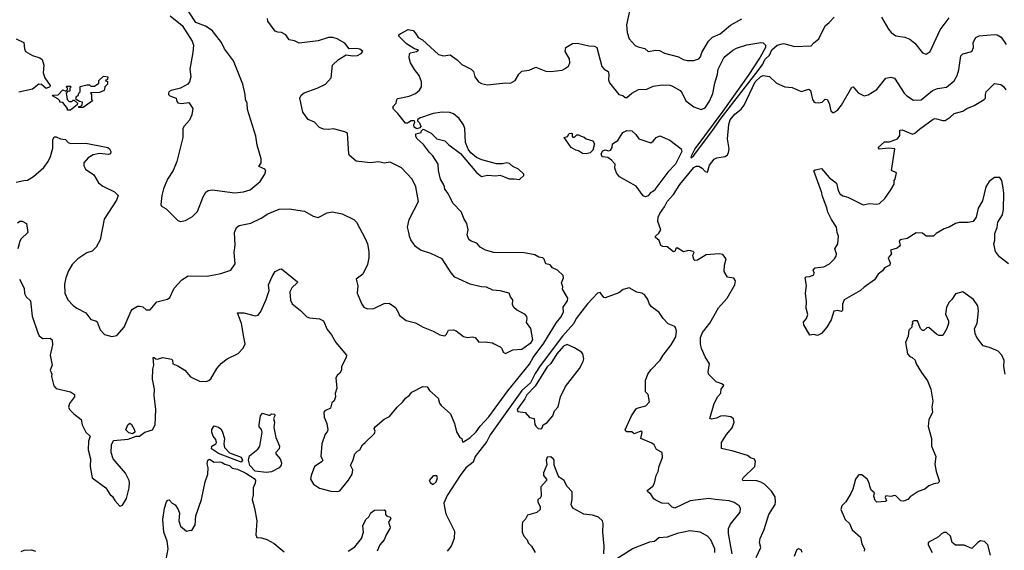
# Model space of a CAD drawing. Extents: x 1771496 to 1971148, y 471553 to 643630.
# Tile 662 of 702: x 1912383 to 1920172, y 547373 to 551565. Entities that reach past the tile are written whole.
import ezdxf

# ---------------------------------------------------------------- set-up
doc = ezdxf.new("R2010")
doc.units = 0

msp = doc.modelspace()

# ---------------------------------------------------------------- linework, layer by layer
at = {"layer": '0CON10XD'}
for points in [[(1913573.3, 551595), (1913668.8, 551518.8), (1913746.4, 551396.4), (1913757.5, 551365), (1913753.8, 551305), (1913728.8, 551175), (1913736.2, 551115), (1913726.4, 551073.6), (1913713.9, 551056.1), (1913655, 551023.3), (1913580, 551005), (1913563.6, 550996.4), (1913560, 550985), (1913560, 550975), (1913570, 550965), (1913620, 550945), (1913625, 550920), (1913635, 550907.5), (1913663.6, 550903.6), (1913721.7, 550911.7), (1913753.3, 550863.3), (1913743.6, 550813.6), (1913725, 550771.2), (1913684, 550725), (1913674.3, 550705.7), (1913672.9, 550635), (1913626.9, 550445), (1913595.7, 550375), (1913552.5, 550305), (1913521.7, 550228.3), (1913507.1, 550175), (1913498.8, 550105), (1913505, 550092.5), (1913542.1, 550072.1), (1913635, 549979.2), (1913655, 549972), (1913695, 549978), (1913750.3, 550009.7), (1913790.6, 550049.4), (1913833.1, 550165), (1913855, 550201.9), (1913875, 550214.5), (1913905, 550221.5), (1914085, 550196.9), (1914154.2, 550205.8), (1914205, 550220.8), (1914285, 550286.7), (1914321.2, 550345), (1914328.8, 550375), (1914323.3, 550385), (1914276, 550405), (1914292.2, 550435), (1914293.1, 550465), (1914262.5, 550575), (1914251.9, 550645), (1914184.4, 550855), (1914181.9, 550905), (1914168.9, 550935), (1914166.5, 550975), (1914148.9, 551055), (1914075, 551241.2), (1914004.2, 551334.2), (1913978.8, 551385), (1913941.4, 551431.4), (1913905, 551481.2), (1913853.9, 551513.9), (1913775, 551542.5), (1913675.9, 551695.9)], [(1917209.5, 551645), (1917184.4, 551525.6), (1917187.8, 551465), (1917204.7, 551414.7), (1917252.6, 551362.6), (1917275, 551350.8), (1917327.9, 551337.9), (1917355, 551314.2), (1917415, 551325.6), (1917445, 551322.5), (1917485, 551301.9), (1917595, 551271.9), (1917631.8, 551251.8), (1917665, 551243.6), (1917715, 551241.9), (1917755, 551255.7), (1917768.5, 551271.5), (1917780.5, 551305), (1917832.5, 551395), (1917862.6, 551427.4), (1917925, 551452.9), (1918005, 551521.8), (1918095, 551572.7)], [(1914735, 551024.4), (1914801.2, 551055), (1914846, 551105), (1914858, 551205), (1914905, 551251.2), (1914965, 551286.7), (1915015, 551280), (1915056.4, 551283.6), (1915085, 551297.5), (1915096.7, 551315), (1915075, 551332.5), (1915048.3, 551338.3), (1914990, 551335), (1914955, 551381.2), (1914895, 551414), (1914860, 551425), (1914825, 551424), (1914745, 551399.4), (1914595, 551378.8), (1914557.3, 551397.3), (1914515, 551406), (1914488, 551445), (1914455, 551464.3), (1914425, 551466), (1914403.8, 551475), (1914346.7, 551555), (1914343.3, 551575)], [(1918426.6, 551376.6), (1918515, 551354.2), (1918645, 551358), (1918665, 551382.5), (1918705, 551414), (1918755, 551515.8), (1918788, 551542), (1918825.4, 551584.6)], [(1919202, 551585), (1919255, 551490), (1919276.7, 551465), (1919315, 551438.8), (1919385, 551428), (1919425, 551411.2), (1919465, 551381.2), (1919525, 551303.3), (1919555, 551293.8), (1919585.8, 551314.2), (1919665.6, 551484.4), (1919735, 551581.2)], [(1912381.1, 549515), (1912417.5, 549445), (1912421.3, 549401.3), (1912434.4, 549374.4), (1912468, 549345), (1912482.1, 549222.1), (1912525, 549090), (1912537, 549067), (1912566.4, 549046.4), (1912625, 549048.8), (1912640, 549035), (1912641.4, 548995), (1912623.5, 548915), (1912640.8, 548835), (1912624, 548795), (1912636.2, 548765), (1912634, 548745), (1912652.7, 548672.7), (1912670.8, 548650.8), (1912784.1, 548624.1), (1912817.5, 548605), (1912817.5, 548585), (1912777.7, 548532.3), (1912768.8, 548505), (1912776.7, 548485), (1912810.3, 548450.3), (1912870, 548405), (1912877.5, 548365), (1912906.7, 548305), (1912940, 548275), (1912926.7, 548235), (1912925.7, 548165.7), (1912942.5, 548095), (1912939.2, 548035), (1912956, 547946), (1913065, 547866.2), (1913095, 547816.7), (1913117.7, 547797.7), (1913135, 547767.5), (1913175, 547722.5), (1913195, 547730), (1913227.7, 547782.3), (1913249.2, 547865), (1913252, 547905), (1913248.8, 547925), (1913220.9, 547980.9), (1913122.5, 548095), (1913105.8, 548145), (1913108.8, 548205), (1913125, 548240), (1913241.7, 548251.7), (1913305, 548273.3), (1913330, 548275), (1913372.5, 548305), (1913433.3, 548325), (1913454.2, 548365), (1913458.7, 548485), (1913445.4, 548594.6), (1913448, 548645), (1913432.8, 548725), (1913435.4, 548805), (1913444.3, 548835), (1913440, 548895), (1913447, 548897), (1913460, 548885), (1913472.5, 548882.5), (1913515, 548896.9), (1913584.2, 548884.2), (1913592, 548875), (1913593.8, 548845), (1913635, 548830.8), (1913690, 548795), (1913735, 548744), (1913805, 548708), (1913855, 548706), (1913880, 548715), (1913895, 548728.8), (1913941.9, 548808.1), (1913979.3, 548850.7), (1914025, 548885.5), (1914111.7, 548928.3), (1914150.3, 548969.7), (1914165.8, 549005), (1914156.4, 549056.4), (1914137.8, 549165), (1914105, 549250), (1914155, 549248.6), (1914245, 549226.7), (1914269.5, 549230.5), (1914290.3, 549259.7), (1914331.5, 549355), (1914355.6, 549425), (1914350.9, 549469.1), (1914379.2, 549535), (1914405, 549576.7), (1914440, 549595), (1914455, 549596.7), (1914580, 549495), (1914576.7, 549485), (1914534.5, 549445.5), (1914520, 549415), (1914525, 549350), (1914539.5, 549319.5), (1914605, 549268), (1914655, 549216.2), (1914675, 549208.8), (1914755, 549202), (1914786.2, 549185), (1914815, 549117.5), (1914848.8, 549075), (1914884, 549015), (1914968.8, 548915), (1914966.2, 548895), (1914929.2, 548825), (1914930, 548795), (1914915, 548771.2), (1914893.3, 548755), (1914883.3, 548735), (1914892.5, 548655), (1914878.3, 548611.7), (1914880, 548585), (1914870, 548555), (1914853, 548537), (1914842.5, 548495), (1914796.7, 548475), (1914790, 548465), (1914791.2, 548425), (1914813.8, 548375), (1914820, 548325), (1914815, 548307.5), (1914800, 548290), (1914772.5, 548215), (1914764.2, 548115), (1914780, 548085), (1914776, 548075), (1914715.7, 548035), (1914688.1, 547965), (1914684.5, 547934.5), (1914706.2, 547896.2), (1914755, 547864.5), (1914845, 547839.4), (1914895, 547837.5), (1914916.2, 547843.8), (1914983.7, 547926.3), (1915012.2, 547975), (1915017.2, 548007.2), (1914998.9, 548045), (1915019.1, 548080.9), (1915034.8, 548135), (1915054, 548156), (1915075, 548167.1), (1915094.4, 548205), (1915115.3, 548224.7), (1915188.8, 548295), (1915194.6, 548315), (1915188, 548335), (1915195, 548349.1), (1915265, 548408.9), (1915309.6, 548430.4), (1915368.5, 548505), (1915414.7, 548545.3), (1915435.8, 548575), (1915465, 548596), (1915485, 548622.5), (1915573, 548667), (1915606.7, 548665), (1915624.1, 548634.1), (1915694, 548574), (1915704.6, 548534.6), (1915716.6, 548516.6), (1915790.7, 548450.7), (1915822, 548375), (1915838.3, 548308.3), (1915865, 548263.3), (1915880, 548255), (1915885, 548230), (1915895, 548230), (1915945, 548261.4), (1915995, 548309.2), (1916026.5, 548353.5), (1916095, 548426.1), (1916245, 548631.7), (1916416.5, 548843.5), (1916445, 548897.2), (1916530.2, 549009.8), (1916628.4, 549171.6), (1916664.5, 549215), (1916684.3, 549255), (1916683.6, 549295), (1916715.9, 549344.1), (1916719.6, 549365), (1916678, 549435), (1916678.8, 549455), (1916668.8, 549485), (1916683.8, 549525), (1916682, 549545), (1916638.8, 549585), (1916598.8, 549605), (1916578.8, 549628.8), (1916545, 549637.5), (1916532.9, 549672.9), (1916522.7, 549682.7), (1916489.5, 549689.5), (1916457, 549707), (1916375, 549723.1), (1916135, 549727.1), (1916067.5, 549745), (1916025, 549768.8), (1915999.7, 549799.7), (1915955, 549814.2), (1915935, 549828.8), (1915924.2, 549865), (1915930, 549905), (1915921.2, 549955), (1915896.2, 549995), (1915878.6, 550045), (1915809.2, 550115), (1915773.2, 550193.2), (1915746.2, 550225), (1915740, 550255), (1915711.4, 550305), (1915696.5, 550375), (1915693.3, 550425), (1915650.3, 550490.3), (1915624, 550515), (1915578.1, 550578.1), (1915525, 550626.7), (1915516.2, 550645), (1915517.5, 550662.5), (1915560, 550675), (1915562.5, 550687.5), (1915575, 550700), (1915638.3, 550668.3), (1915683, 550623), (1915747.3, 550607.3), (1915777.7, 550577.7), (1915869.3, 550509.3), (1915997, 550357), (1916035, 550327.5), (1916085, 550336.2), (1916148.8, 550331.2), (1916185, 550337.5), (1916255, 550307.5), (1916295, 550306.7), (1916337, 550303), (1916370, 550335), (1916370, 550345), (1916330, 550385), (1916285, 550406), (1916258.3, 550428.3), (1916236.1, 550433.9), (1916203.6, 550426.4), (1916155, 550426.7), (1916037.7, 550457.7), (1915997.7, 550477.7), (1915952.3, 550512.3), (1915931.7, 550541.7), (1915910, 550595), (1915904, 550705), (1915894.2, 550735), (1915860.8, 550785), (1915815, 550820.6), (1915785, 550832.2), (1915724.4, 550835.6), (1915655, 550824), (1915545, 550787.5), (1915530, 550775), (1915530, 550765), (1915545, 550750), (1915557.5, 550722.5), (1915548.3, 550711.7), (1915525, 550702.5), (1915502.5, 550715), (1915500, 550735), (1915510, 550755), (1915507, 550767), (1915480, 550765), (1915451.7, 550748.3), (1915435, 550746.7), (1915374.3, 550825), (1915339.7, 550859.7), (1915334.3, 550875.7), (1915360, 550905), (1915366, 550935), (1915375, 550944), (1915465, 550960), (1915515, 550983.1), (1915545, 551008), (1915561.4, 551035), (1915561.4, 551075), (1915542.5, 551125), (1915505, 551172.9), (1915474.4, 551225), (1915463.1, 551265), (1915465.6, 551294.4), (1915475, 551304.2), (1915522.5, 551315), (1915536.7, 551325), (1915505, 551334.3), (1915442, 551375), (1915383.3, 551435), (1915382.5, 551445), (1915392.5, 551455), (1915455, 551488), (1915495, 551479.4), (1915515, 551459.2), (1915534.3, 551425), (1915570, 551405), (1915695, 551289.4), (1915735, 551279.2), (1915787.3, 551287.3), (1915845, 551248.8), (1915880.3, 551210.3), (1915953.3, 551175), (1915972, 551155), (1915984.5, 551114.5), (1916013.8, 551075), (1916035, 551062), (1916085, 551051.2), (1916225, 551066), (1916265, 551063.8), (1916302, 551085), (1916332.5, 551135), (1916355, 551160), (1916414.2, 551165.8), (1916465, 551190), (1916545, 551160), (1916585, 551156.7), (1916675, 551167.5), (1916693.6, 551176.4), (1916725, 551197.5), (1916736.2, 551225), (1916731.2, 551255), (1916697.5, 551315), (1916703.3, 551345), (1916755, 551377.5), (1916795, 551380.4), (1916885, 551358.6), (1916930, 551355), (1916948.1, 551345), (1916988.8, 551195), (1917005.8, 551175.8), (1917038.6, 551155), (1917043.4, 551133.4), (1917040.5, 551090.5), (1917047.7, 551067.7), (1917124.1, 550974.1), (1917155, 550966), (1917171.9, 550951.9), (1917185, 550951.9), (1917225.7, 550985), (1917277.5, 551015), (1917345, 551016.2), (1917395, 551040.8), (1917465, 551050), (1917525, 551049.2), (1917543, 551043), (1917606.9, 551006.9), (1917624.2, 550985), (1917653.2, 550923.2), (1917715.6, 550875.6), (1917775, 550856.2), (1917805, 550868.8), (1917839.3, 550920.7), (1917867.6, 550982.4), (1917881.4, 551065), (1917904.4, 551135), (1917908.6, 551175), (1917955, 551270), (1918025, 551324.3), (1918055, 551340), (1918135, 551366.7), (1918245, 551385.7), (1918265, 551382), (1918283.8, 551365), (1918284.2, 551345), (1918241.2, 551268.8), (1918146.4, 551123.6), (1917945, 550843.2), (1917725, 550544.4), (1917692.1, 550482.1), (1917695, 550474.4), (1917715, 550493.6), (1917865, 550689.2), (1917931.4, 550788.6), (1918225, 551163.4), (1918262.6, 551215), (1918277.8, 551252.2), (1918315.8, 551284.2), (1918332, 551328), (1918375.4, 551364.6), (1918426.6, 551376.6)], [(1917691.1, 549738.9), (1917675, 549742.5), (1917635, 549730.5), (1917585, 549761.8), (1917574, 549756), (1917565, 549734), (1917555, 549731.1), (1917505, 549769.4), (1917472.2, 549772.2), (1917455, 549780.8), (1917441.3, 549821.3), (1917414.2, 549845), (1917412, 549855), (1917440.2, 549879.8), (1917454.4, 549905), (1917430.9, 549970.9), (1917432.8, 550005), (1917446.1, 550035), (1917484.4, 550085.6), (1917505, 550130), (1917555.5, 550184.5), (1917605, 550262.4), (1917715, 550398.2), (1917735, 550408.5), (1917755, 550407.1), (1917781.3, 550391.3), (1917805, 550366.7), (1917825, 550360), (1917840.8, 550415), (1917877.6, 550462.4), (1917896.9, 550473.1), (1917963.8, 550485), (1917981.4, 550498.6), (1917990.6, 550515), (1917994.5, 550545.5), (1917981.5, 550625), (1917992.9, 550737.1), (1918004.6, 550775), (1918041.8, 550818.2), (1918090.6, 550859.4), (1918115, 550890), (1918202.5, 551075), (1918245, 551115.4), (1918265, 551125.7), (1918315.7, 551115.7), (1918371.2, 551065), (1918435, 551034.4), (1918495, 551029.4), (1918565, 550998.9), (1918626.4, 551016.4), (1918638.2, 551005), (1918654.7, 550934.7), (1918665, 550918.6), (1918675, 550911.4), (1918705, 550908.6), (1918732.5, 550915), (1918755, 550936.7), (1918770, 550935), (1918786, 550905), (1918801.2, 550845), (1918815, 550833.3), (1918825, 550833.3), (1918855, 550853.8), (1918885, 550888.8), (1918965, 551032.5), (1918977.5, 551035), (1919015, 550987.5), (1919065, 550963.8), (1919095, 550972.9), (1919164.2, 551015), (1919235, 551104), (1919275, 551112.5), (1919302.9, 551102.9), (1919380.8, 550985), (1919400, 550965), (1919455, 550930), (1919515, 550933.1), (1919605, 551006.4), (1919645, 551021.8), (1919715, 551031.1), (1919775, 551082), (1919798.6, 551125), (1919811.7, 551168.3), (1919829.7, 551280.3), (1919844.5, 551295.5), (1919916, 551315), (1919928.6, 551345), (1919927.1, 551385), (1919948, 551425), (1919972.8, 551437.2), (1920095, 551448.7), (1920115, 551446.2), (1920148, 551428), (1920188.3, 551368.3)], [(1912355, 551412.9), (1912416, 551386), (1912421.2, 551335), (1912430, 551315), (1912485, 551282), (1912542.5, 551265), (1912560.5, 551250.5), (1912573.8, 551205), (1912568, 551145), (1912582.5, 551105), (1912623.8, 551045), (1912621.2, 551035), (1912592.5, 551022.5), (1912555, 551053.8), (1912535, 551056), (1912485, 551017.1), (1912375, 550992.5)], [(1912851.7, 550871.7), (1912851.7, 550878.3), (1912865, 550880), (1912878.3, 550891.7), (1912880, 550915), (1912855, 550920), (1912830, 550935), (1912830, 550955), (1912848.3, 550971.7), (1912850, 550985), (1912860, 550995), (1912861.7, 551038.3), (1912915, 551050), (1912935, 551050), (1912945, 551040), (1912975, 551040), (1913010, 551065), (1913010, 551085), (1913045, 551120), (1913080, 551115), (1913078.3, 551091.7), (1913060, 551085), (1913078.3, 551078.3), (1913077.5, 551055), (1913057.5, 551035), (1913050, 551005), (1913015, 550990), (1912941.7, 550988.3), (1912950, 550975), (1912950, 550935), (1912960, 550925), (1912885, 550872.5), (1912851.7, 550871.7)], [(1918805.3, 549985.3), (1918775, 550043.3), (1918767.7, 550077.7), (1918730.8, 550175), (1918728.3, 550198.3), (1918665, 550370), (1918675, 550380), (1918725, 550390), (1918787.3, 550317.3), (1918843.8, 550275), (1918858, 550215), (1918875, 550187.5), (1918895, 550172.5), (1918933.9, 550163.9), (1919055, 550102.5), (1919105, 550112.5), (1919165, 550106.7), (1919185, 550113.3), (1919228, 550152), (1919275, 550220), (1919300, 550265), (1919300, 550295), (1919310, 550305), (1919320, 550355), (1919280, 550375), (1919307.5, 550545), (1919255, 550550.8), (1919185, 550541.2), (1919173.8, 550555), (1919225, 550600), (1919265, 550600), (1919327.5, 550625), (1919345, 550650), (1919346.2, 550693.8), (1919365, 550694.2), (1919445, 550661.2), (1919465, 550668.8), (1919501.7, 550701.7), (1919610.9, 550779.1), (1919625, 550784.2), (1919685, 550768), (1919705, 550770), (1919745, 550794.3), (1919775.5, 550824.5), (1919845, 550843.1), (1919875.6, 550864.4), (1919935, 550888.1), (1920013.3, 550935), (1920024.2, 550945.8), (1920022.5, 550975), (1920028.1, 550995), (1920095, 551060.8), (1920145, 551052.7), (1920166.4, 551036.4), (1920185, 551011.2)], [(1912355, 550281.9), (1912415, 550295.8), (1912445, 550296.2), (1912493, 550327), (1912573.6, 550396.4), (1912609.2, 550445), (1912626.9, 550485), (1912645, 550550), (1912643.7, 550616.3), (1912655, 550638.6), (1912670.3, 550640.3), (1912705, 550624), (1912745, 550617.5), (1912767.5, 550595), (1912785, 550588), (1912905, 550589.2), (1913055, 550561.2), (1913080, 550555), (1913092.5, 550545), (1913102.5, 550525), (1913100, 550505), (1913085, 550500), (1913015, 550509.2), (1912965, 550498), (1912923.8, 550475), (1912891.2, 550435), (1912890.7, 550410.7), (1912903.3, 550385), (1912969.5, 550339.5), (1913007, 550277), (1913039.3, 550249.3), (1913134.1, 550204.1), (1913161.2, 550175), (1913149.7, 550140.3), (1913050.5, 549989.5), (1913020, 549825), (1912988.3, 549768.3), (1912955, 549736.7), (1912915, 549722), (1912843.3, 549675), (1912799.1, 549630.9), (1912768.7, 549581.3), (1912748.1, 549525), (1912736.9, 549475), (1912739.4, 549405), (1912762.8, 549352.8), (1912805, 549305.8), (1912833.8, 549285), (1912905, 549250), (1912945, 549196.7), (1912985, 549186.2), (1912995, 549176.7), (1913018.6, 549115), (1913055, 549078.1), (1913111.7, 549061.7), (1913151.1, 549068.9), (1913210, 549135), (1913264, 549265), (1913275, 549278), (1913315, 549302.5), (1913333, 549303), (1913356.1, 549296.1), (1913382.3, 549272.3), (1913415, 549272), (1913468.8, 549335), (1913552.2, 549357.8), (1913569.7, 549370.3), (1913603.9, 549443.9), (1913665, 549510), (1913715, 549540.8), (1913865, 549540), (1913975, 549559.4), (1914054.3, 549585.7), (1914088, 549635), (1914080, 549725), (1914088.1, 549785), (1914082, 549885), (1914097, 549923), (1914120.3, 549939.7), (1914211.7, 549958.3), (1914293.8, 549996.2), (1914345, 550031.9), (1914435, 550067.5), (1914515, 550071.4), (1914635, 550052), (1914705, 550013.8), (1914745, 550003.3), (1914815, 550038.8), (1914855, 550046.2), (1914935, 550031.2), (1915025.6, 549985.6), (1915048, 549965), (1915115, 549837.5), (1915133.8, 549795), (1915146.2, 549735), (1915146.2, 549685), (1915135, 549630), (1915096.4, 549553.6), (1915043.8, 549515), (1915057, 549463), (1915053.9, 549403.9), (1915088.3, 549318.3), (1915106.7, 549295), (1915135, 549281.2), (1915185, 549283.3), (1915265, 549322.5), (1915305, 549326.7), (1915355, 549292.5), (1915382.5, 549245), (1915385, 549230), (1915439.3, 549189.3), (1915515, 549171.2), (1915575, 549136.2), (1915655, 549103.8), (1915705.7, 549075.7), (1915745, 549068), (1915760.5, 549079.5), (1915775, 549112.5), (1915815, 549115.8), (1915836.6, 549106.6), (1915895, 549060.8), (1915926.4, 549053.6), (1915965, 549060), (1915987.5, 549055), (1916015, 549016.7), (1916065, 549021.2), (1916123, 549013), (1916137.5, 549005), (1916185, 548980), (1916197, 548967), (1916207, 548937), (1916225, 548927.5), (1916285, 548956.7), (1916355, 548962.5), (1916430, 549015), (1916441.2, 549035), (1916427.5, 549125), (1916393, 549173), (1916398.8, 549205), (1916395, 549220), (1916380.8, 549235), (1916312.6, 549272.6), (1916292.2, 549292.2), (1916282.1, 549315), (1916285, 549352.5), (1916266.2, 549375), (1916255, 549403.8), (1916185, 549423.8), (1916125, 549428), (1916075, 549451.9), (1916033.5, 549453.5), (1915945.9, 549475.9), (1915825, 549532), (1915795.8, 549565), (1915723.8, 549675), (1915635, 549717.5), (1915554.4, 549744.4), (1915513.4, 549773.4), (1915477, 549827), (1915465.5, 549855.5), (1915462.5, 549885), (1915450.6, 549925), (1915464, 549986), (1915537.7, 550127.7), (1915515.8, 550245), (1915488, 550305), (1915403.8, 550395), (1915315, 550440.8), (1915265, 550432.5), (1915225, 550442.3), (1915155, 550434.5), (1915045, 550446.7), (1914993.1, 550493.1), (1914987.5, 550505), (1914975, 550667.5), (1914955, 550680), (1914865, 550702), (1914825, 550696.7), (1914785, 550701.2), (1914755, 550713.8), (1914715, 550755.7), (1914665, 550775.8), (1914623.3, 550835), (1914598, 550945), (1914610.9, 550969.1), (1914633, 550987), (1914735, 551024.4)], [(1912785, 550850), (1912761.7, 550851.7), (1912760, 550865), (1912725, 550910), (1912700, 550915), (1912700, 550925), (1912685, 550940), (1912642.5, 550965), (1912645, 550970), (1912688.3, 550971.7), (1912725, 551010), (1912748.3, 551001.7), (1912760, 551015), (1912760, 551025), (1912750, 551035), (1912755, 551040), (1912785, 551040), (1912790, 551035), (1912780, 551025), (1912778.3, 551001.7), (1912761.7, 550998.3), (1912750, 550985), (1912757.5, 550935), (1912775, 550920), (1912795, 550920), (1912805, 550930), (1912815, 550930), (1912840, 550905), (1912838.3, 550891.7), (1912785, 550850)], [(1916865, 550504.4), (1916835, 550507.1), (1916805, 550530), (1916782.5, 550535), (1916746.7, 550555), (1916690, 550635), (1916717, 550643), (1916730, 550665), (1916745, 550670), (1916752.5, 550665), (1916752.5, 550645), (1916758.3, 550638.3), (1916771.7, 550638.3), (1916790, 550655), (1916805, 550656.7), (1916824.1, 550644.1), (1916848.1, 550638.1), (1916865, 550623.8), (1916917.3, 550607.3), (1916930, 550585), (1916917.5, 550535), (1916895, 550513.1), (1916865, 550504.4)], [(1917335, 550166.7), (1917315, 550172.5), (1917258.8, 550248.8), (1917127.5, 550325), (1917103.3, 550355), (1917091.7, 550391.7), (1917093.3, 550425), (1917065.3, 550455.3), (1917035.3, 550475.3), (1916990.9, 550480.9), (1916984, 550505), (1916995, 550528.5), (1917015, 550536), (1917045, 550530), (1917056.2, 550535), (1917068.8, 550555), (1917072.5, 550585), (1917115, 550610), (1917155.6, 550674.4), (1917185, 550689.2), (1917225, 550686.7), (1917257.7, 550657.7), (1917280, 550625), (1917375, 550593.3), (1917395, 550606.7), (1917417.5, 550635), (1917447, 550647), (1917525, 550612.5), (1917615.8, 550545), (1917621.1, 550525), (1917572.1, 550425), (1917510.2, 550359.8), (1917414.7, 550235.3), (1917404.4, 550215), (1917371.2, 550195), (1917355, 550173.3), (1917335, 550166.7)], [(1920205, 549637.5), (1920135, 549691.2), (1920102.7, 549732.7), (1920090, 549795), (1920097, 549823), (1920098.1, 549875), (1920115, 549922.5), (1920120.8, 549965), (1920157.6, 550022.4), (1920166.5, 550065), (1920169.5, 550195), (1920162.5, 550237.5), (1920154.1, 550294.1), (1920138, 550318), (1920095, 550317.5), (1920053.6, 550286.4), (1920025.8, 550245), (1920000, 550135), (1919966.2, 550075), (1919949.2, 550005), (1919925, 549971.4), (1919886.4, 549963.6), (1919815, 549963.6), (1919786.2, 549955), (1919735, 549925.5), (1919696.9, 549913.1), (1919634.5, 549875.5), (1919612.5, 549855), (1919555, 549855.7), (1919525, 549878.1), (1919475, 549880), (1919404.6, 549835.4), (1919347.5, 549825), (1919341.8, 549815), (1919348.6, 549785), (1919344.2, 549775), (1919325, 549760.6), (1919271.2, 549745), (1919280, 549715), (1919253.3, 549685), (1919270.6, 549645), (1919266.2, 549625), (1919225.8, 549604.2), (1919209.7, 549580.3), (1919175.5, 549554.5), (1919145, 549510.8), (1919065, 549452), (1919035, 549426.2), (1918905, 549352.5), (1918892.3, 549317.7), (1918893, 549267), (1918885, 549260), (1918855, 549266.7), (1918825, 549262.5), (1918803.3, 549195), (1918767.5, 549135), (1918726.2, 549085), (1918695, 549071.2), (1918665, 549077.5), (1918633, 549073), (1918586.7, 549155), (1918584, 549175), (1918606.7, 549205), (1918618, 549235), (1918604.2, 549285.8), (1918607.8, 549335), (1918599.1, 549405), (1918607.1, 549465), (1918596.2, 549525), (1918605, 549533.8), (1918635, 549537.1), (1918665, 549550), (1918668.6, 549565), (1918660.6, 549585), (1918675, 549604.4), (1918745, 549612), (1918788.8, 549635), (1918828.8, 549675), (1918842.3, 549697.7), (1918844, 549715), (1918832, 549755), (1918854.4, 549795), (1918861.4, 549855), (1918849.4, 549885), (1918844.3, 549925), (1918805.3, 549985.3)], [(1912365, 549960), (1912385, 549973.8), (1912403, 549973), (1912437.5, 549955), (1912446.2, 549885), (1912395.5, 549834.5), (1912384.3, 549815), (1912366.9, 549755)], [(1918208, 547315), (1918246, 547395), (1918235.8, 547435), (1918241.4, 547465), (1918273, 547537), (1918310.6, 547655), (1918358.9, 547735), (1918363.4, 547756.6), (1918360, 547795), (1918329.9, 547839.9), (1918274, 547894), (1918245, 547912.2), (1918215, 547920.5), (1918102.5, 547925), (1918100, 547935), (1918106.2, 547945), (1918198.8, 548035), (1918203.3, 548075), (1918195, 548092.5), (1918165, 548103.3), (1918141.7, 548121.7), (1918027, 548157), (1917935, 548177.5), (1917935.8, 548225), (1917975, 548288.8), (1918019.3, 548340.7), (1918036, 548385), (1918030.5, 548410.5), (1918008.3, 548428.3), (1917955, 548436.5), (1917928.2, 548431.8), (1917895, 548415.8), (1917855, 548408.8), (1917843.8, 548413.8), (1917877.2, 548532.8), (1917905, 548587.5), (1917930, 548615), (1917931.2, 548645), (1917952.5, 548675), (1917937.7, 548687.7), (1917892.5, 548705), (1917833.3, 548765), (1917830, 548785), (1917840, 548845), (1917805, 548902.5), (1917776.1, 548966.1), (1917768.8, 549005), (1917768.8, 549055), (1917783.8, 549095), (1917843.2, 549166.8), (1917912.4, 549287.6), (1917978.8, 549365), (1918040.7, 549469.3), (1918047, 549503), (1918033.6, 549523.6), (1917981.2, 549531.2), (1917956.7, 549575), (1917959.4, 549625), (1917972.7, 549675), (1917945, 549709.2), (1917915.6, 549715.6), (1917813.2, 549706.8), (1917745.7, 549664.3), (1917725, 549662), (1917715, 549670), (1917709.5, 549705), (1917720, 549725), (1917710, 549735), (1917691.1, 549738.9)], [(1918019.6, 547345), (1917990.8, 547505), (1917989.6, 547545), (1918005, 547578.6), (1918084, 547675), (1918086, 547705), (1918074.2, 547724.2), (1918035, 547750.8), (1917995, 547762.9), (1917885, 547773.5), (1917835, 547780.9), (1917686.3, 547763.7), (1917565, 547704.4), (1917545, 547713.8), (1917515, 547741.2), (1917464.3, 547744.3), (1917410.3, 547770.3), (1917398.6, 547778.6), (1917375.5, 547815.5), (1917352.5, 547835), (1917347.5, 547845), (1917391.5, 547878.5), (1917406.2, 547903.8), (1917418.2, 547965), (1917434.6, 547995), (1917442.9, 548037.1), (1917468, 548105), (1917466.7, 548145), (1917420, 548170), (1917401.2, 548205), (1917385, 548220), (1917297.5, 548255), (1917306.7, 548305), (1917297.5, 548315), (1917245, 548293.3), (1917225, 548307.5), (1917185, 548308.8), (1917174, 548325), (1917222.9, 548435), (1917260.7, 548489.3), (1917275, 548499.2), (1917336.2, 548513.8), (1917366.7, 548545), (1917353.8, 548605), (1917334, 548625), (1917335, 548637.5), (1917334.5, 548715), (1917351.8, 548765), (1917375, 548798.1), (1917450, 548875), (1917472.5, 548915), (1917537.3, 548995), (1917575, 549058.8), (1917578.2, 549105), (1917575, 549126.7), (1917565, 549140), (1917512.7, 549162.7), (1917473.6, 549203.6), (1917443, 549253), (1917378.3, 549298.3), (1917362.3, 549322.3), (1917353.3, 549355), (1917328.3, 549388.3), (1917305, 549403.3), (1917265, 549413.3), (1917205, 549446.2), (1917156.4, 549433.6), (1917123.6, 549406.4), (1917015, 549368.8), (1917005, 549370), (1916975, 549408.9), (1916955, 549405.3), (1916875, 549319.6), (1916785.7, 549205), (1916766.3, 549163.7), (1916678.4, 549065), (1916500.1, 548829.9), (1916460.8, 548769.2), (1916425, 548697.1), (1916355.8, 548634.2), (1916104.7, 548285.3), (1916078.4, 548231.6), (1915986.7, 548115), (1915970.8, 548069.2), (1915913, 548025), (1915867.6, 547965), (1915764.5, 547805), (1915739.6, 547745), (1915743.3, 547713.3), (1915755, 547660), (1915822, 547525), (1915820, 547465), (1915795.7, 547405), (1915764.4, 547365)], [(1920178.5, 548765), (1920170, 548825), (1920171.3, 548871.3), (1920152, 548915), (1920123.3, 548946.7), (1920055, 548975.6), (1920005, 548988.6), (1919955, 549054), (1919942.1, 549085), (1919937.7, 549125), (1919957.8, 549165), (1919969.5, 549265), (1919962.5, 549305), (1919928.6, 549355), (1919845, 549415.7), (1919785, 549398.8), (1919756.7, 549355), (1919735, 549333.3), (1919714.2, 549295), (1919708.3, 549238.3), (1919730, 549185), (1919730, 549165), (1919717.5, 549125), (1919685, 549070), (1919655, 549070), (1919635, 549080), (1919575, 549132.5), (1919558.3, 549131.7), (1919535, 549110), (1919525, 549110), (1919510, 549125), (1919486.4, 549186.4), (1919457, 549187), (1919445, 549180), (1919443, 549173), (1919450, 549165), (1919440, 549155), (1919440, 549135), (1919418.3, 549111.7), (1919412.5, 549065), (1919391.2, 549015), (1919406.7, 548925), (1919425, 548903.8), (1919443, 548897), (1919466.7, 548875), (1919476.4, 548846.4), (1919517.7, 548777.7), (1919565, 548712.5), (1919592, 548645), (1919607.7, 548552.3), (1919598, 548505), (1919604, 548465), (1919575, 548402.5), (1919571.2, 548351.2), (1919597.3, 548257.3), (1919596, 548196), (1919630, 548115), (1919623.9, 548053.9), (1919633.3, 547995), (1919658, 547925), (1919656.7, 547915), (1919645.8, 547904.2), (1919615, 547899.2), (1919575, 547882.5), (1919545, 547855.6), (1919491.7, 547838.3), (1919428.8, 547795), (1919410, 547775), (1919375, 547760), (1919355, 547763.3), (1919315, 547803.8), (1919305, 547806.2), (1919275, 547798.8), (1919235, 547803.3), (1919230.5, 547790.5), (1919240, 547765), (1919232.5, 547757.5), (1919165, 547753.8), (1919150, 547765), (1919140.7, 547800.7), (1919146.6, 547826.6), (1919118.9, 547848.9), (1919108.3, 547878.3), (1919104, 547905), (1919088, 547935), (1919045, 547968.8), (1919025, 547970), (1919015, 547963.3), (1918994.2, 547935.8), (1918974.2, 547855), (1918957.9, 547822.1), (1918918, 547755), (1918886.7, 547725), (1918880, 547695), (1918913.8, 547615), (1918947.5, 547585), (1918970, 547535), (1919035.9, 547475.9), (1919045.8, 547425), (1919066.7, 547385), (1919063.3, 547365)], [(1916505, 548331.2), (1916513.9, 548336.1), (1916524.7, 548365.3), (1916555, 548382.2), (1916601.4, 548435), (1916614.3, 548475.7), (1916643.6, 548506.4), (1916661.2, 548585), (1916701.7, 548668.3), (1916811.7, 548808.3), (1916841.2, 548865), (1916846, 548885), (1916836.7, 548925), (1916827.5, 548937.5), (1916772.8, 548972.8), (1916715, 549000), (1916685, 548985.3), (1916631.6, 548925), (1916585, 548848.8), (1916555, 548821.1), (1916460.4, 548669.6), (1916395, 548601.9), (1916379.6, 548570.4), (1916317.5, 548485), (1916325, 548468.6), (1916382.3, 548462.3), (1916415, 548420.8), (1916452.5, 548415), (1916457.3, 548367.3), (1916465, 548353.8), (1916484.3, 548334.3), (1916505, 548331.2)], [(1914333.4, 547986.6), (1914245, 547998.7), (1914202.4, 548042.4), (1914192.2, 548085), (1914202.1, 548117.9), (1914268, 548172), (1914283.8, 548195), (1914301.2, 548305), (1914296.1, 548326.1), (1914278.3, 548348.3), (1914276.2, 548365), (1914288.8, 548435), (1914305, 548457.5), (1914355, 548440), (1914365, 548440), (1914375, 548450), (1914398.3, 548448.3), (1914400, 548435), (1914390, 548415), (1914398, 548385), (1914392.7, 548342.7), (1914408.6, 548265), (1914438.8, 548195), (1914436.7, 548175), (1914410, 548145), (1914410, 548135), (1914444.2, 548095), (1914454, 548065), (1914452, 548045), (1914434.4, 548025.6), (1914375, 547993.5), (1914333.4, 547986.6)], [(1913275, 548293.8), (1913245, 548302), (1913222.5, 548325), (1913237.5, 548365), (1913253, 548377), (1913267.3, 548367.3), (1913291.2, 548325), (1913293.3, 548305), (1913275, 548293.8)], [(1914135, 548070), (1913955, 548138.8), (1913901.4, 548175), (1913904, 548195), (1913935.8, 548214.2), (1913940, 548225), (1913935, 548247.5), (1913913.3, 548275), (1913903.8, 548305), (1913903, 548327), (1913922.5, 548357.5), (1913956.1, 548346.1), (1913973, 548333), (1913983.6, 548313.6), (1914003.3, 548255), (1913997.5, 548215), (1914002.5, 548185), (1914043.9, 548143.9), (1914135, 548108.8), (1914144.2, 548085), (1914135, 548070)], [(1913524.6, 547215.4), (1913557.5, 547385), (1913549.1, 547445), (1913522.7, 547515), (1913515.5, 547615), (1913528.9, 547705), (1913544.6, 547755.4), (1913555, 547770), (1913565, 547772.5), (1913590, 547745), (1913613, 547733), (1913636.7, 547695), (1913646, 547665), (1913641.2, 547605), (1913655, 547563.8), (1913703.6, 547523.6), (1913735, 547532.5), (1913745, 547530), (1913770, 547575), (1913775.7, 547645), (1913821.4, 547775), (1913851.2, 547915), (1913871.2, 547975), (1913874.2, 548025), (1913866.2, 548055), (1913871.2, 548085), (1913885, 548092), (1913920, 548070), (1913965, 548070.9), (1913985.4, 548065.4), (1914005, 548052.9), (1914042.6, 548042.6), (1914065, 548020.8), (1914105, 548013.5), (1914171.6, 547981.6), (1914239, 547939), (1914247.6, 547927.6), (1914246, 547904), (1914229.2, 547865), (1914228.7, 547811.3), (1914221.4, 547775), (1914241.2, 547705), (1914259.2, 547605), (1914251.9, 547495), (1914260, 547475), (1914295, 547471.1), (1914337.1, 547457.1), (1914395, 547426.7), (1914475, 547361.1)], [(1917003.5, 547345), (1917005.6, 547405), (1916996.9, 547515), (1917000, 547585), (1916993.3, 547605), (1916961.2, 547635), (1916915, 547649.5), (1916845, 547658.6), (1916758.8, 547705), (1916746.2, 547735), (1916753.8, 547775), (1916752.5, 547835), (1916711.7, 547878.3), (1916690, 547925), (1916650.7, 547950.7), (1916643, 547963), (1916610, 548045), (1916610, 548085), (1916605, 548092.5), (1916585, 548112.5), (1916555, 548107.5), (1916547.5, 548085), (1916553, 548047), (1916527.5, 547985), (1916527.5, 547965), (1916550, 547935), (1916550, 547925), (1916506.7, 547875), (1916509.3, 547800.7), (1916500, 547785), (1916482.5, 547775), (1916482.5, 547755), (1916500, 547715), (1916500, 547695), (1916475, 547671.2), (1916400.7, 547649.3), (1916385, 547617.5), (1916360, 547595), (1916357.5, 547575), (1916357.5, 547515), (1916370, 547485), (1916396.7, 547455), (1916405, 547432.5), (1916431.2, 547405), (1916460, 547355)], [(1915655, 547893.8), (1915676.8, 547915), (1915688, 547945), (1915681.7, 547961.7), (1915655, 547960), (1915622.5, 547925), (1915633.3, 547905), (1915655, 547893.8)], [(1914982.5, 547365), (1915035, 547400), (1915085.8, 547465), (1915102.9, 547515), (1915098, 547565), (1915121.4, 547615), (1915145, 547636), (1915161.1, 547668.9), (1915190.7, 547689.3), (1915265, 547692.9), (1915275.8, 547685), (1915275.7, 547655), (1915285, 547645.7), (1915315, 547635.8), (1915320, 547625), (1915300.8, 547595), (1915313.8, 547555), (1915311.2, 547545), (1915281.2, 547495), (1915265.8, 547454.2), (1915232.5, 547415), (1915211.2, 547365)], [(1917882.7, 547355), (1917883.1, 547383.1), (1917850, 547455), (1917825, 547484.2), (1917765, 547515.7), (1917685, 547526.9), (1917585, 547504.4), (1917505, 547475.6), (1917438.5, 547471.5), (1917405, 547442.5), (1917364.3, 547435.7), (1917235, 547388), (1917100.3, 547299.7)], [(1920063, 547333), (1920041.2, 547415), (1920015, 547443.3), (1919985, 547446.2), (1919962.5, 547435), (1919915, 547387.5), (1919855, 547413.8), (1919785, 547413.8), (1919761.2, 547435), (1919747.5, 547485), (1919715, 547512.5), (1919695, 547512.5), (1919676.4, 547503.6), (1919650.5, 547479.5), (1919570, 547435), (1919568.8, 547415), (1919600.8, 547355)], [(1918573.3, 547355), (1918565, 547375.7), (1918545, 547384), (1918527.1, 547372.9), (1918508.8, 547325)], [(1912395, 547362), (1912417.5, 547375), (1912475.5, 547375.5), (1912506.7, 547365)]]:
    msp.add_lwpolyline(points, dxfattribs=at)

doc.saveas('drawing.dxf')
